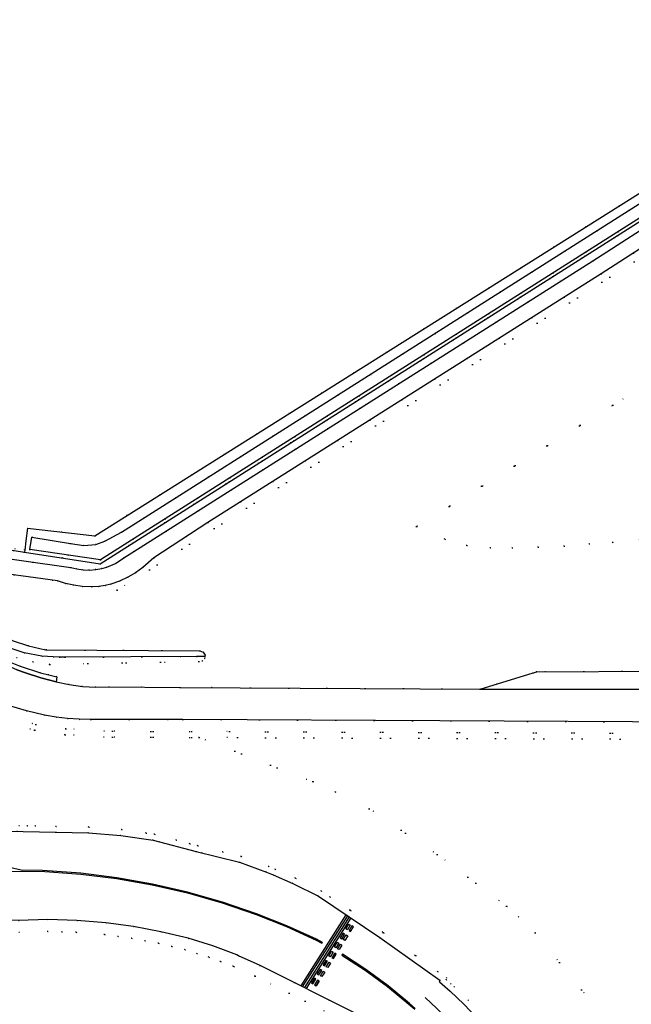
# Model space of a CAD drawing. Header units: metres. Extents: x 174791 to 179073, y 406431 to 409043.
# Tile 310 of 314: x 178235 to 178338, y 408444 to 408610. Entities that reach past the tile are written whole.
import ezdxf

# ---------------------------------------------------------------- set-up
doc = ezdxf.new("R2010")
doc.units = ezdxf.units.M
doc.linetypes.add('DOT', pattern=[6.35, 0, -6.35])
for name, color, linetype in [('scheiding_hek', 254, 'Continuous'), ('terreindeelbegroeid', 254, 'DOT'), ('terreindeelonbegroeid', 254, 'DOT'), ('waterdeel', 254, 'Continuous'), ('wegdeel_rijbaan', 254, 'Continuous'), ('wegdeel_rolbaan', 254, 'Continuous'), ('weginrichtingselement_markering_vliegtuigverharding', 254, 'Continuous'), ('weginrichtingselement_voeg_vliegtuigverharding', 254, 'Continuous')]:
    doc.layers.add(name, color=color, linetype=linetype)

msp = doc.modelspace()

# ---------------------------------------------------------------- linework, layer by layer
at = {"layer": 'scheiding_hek'}
for p, q in [((178235.923, 408524.35), (178235.678, 408522.226)), ((178214.419, 408523.534), (178235.459, 408520.326)), ((178235.678, 408522.226), (178235.496, 408520.65)), ((178235.496, 408520.65), (178235.459, 408520.326))]:
    msp.add_line(p, q, dxfattribs=at)
for points in [[(178235.923, 408524.35, 0), (178247.291, 408523.085, 0), (178358.215, 408592.845, 0), (178375.24, 408705.056, 0)], [(178235.459, 408520.326, 0), (178248.182, 408518.375, 0), (178362.031, 408590.563, 0)]]:
    msp.add_polyline3d(points, dxfattribs=at)
at = {"layer": 'terreindeelbegroeid'}
for points in [[(178246.717, 408514.487, 0), (178247.98, 408514.55, 0), (178249.001, 408514.693, 0), (178250.003, 408514.935, 0), (178251.455, 408515.449, 0), (178252.85, 408516.1, 0), (178254.155, 408516.843, 0), (178255.387, 408517.702, 0), (178257.22, 408519.34, 0), (178266.34, 408525.32, 0), (178332.561, 408567.188, 0), (178346.263, 408575.993, 0), (178357.399, 408582.92, 0), (178404.46, 408612.917, 0), (178444.67, 408638.507, 0), (178483.69, 408663.38, 0), (178492.281, 408668.337, 0), (178492.61, 408667.695, 0), (178489.963, 408666.326, 0), (178487.435, 408664.749, 0), (178485.042, 408662.973, 0), (178448.358, 408639.202, 0), (178251.02, 408513.899, 0)], [(178217.506, 408516.318, 0), (178215.655, 408517.15, 0), (178215.238, 408516.659, 0), (178214.738, 408516.072, 0), (178215.847, 408514.727, 0), (178224.169, 408508.08, 0), (178226.437, 408506.35, 0), (178228.865, 408504.851, 0), (178231.428, 408503.598, 0), (178234.102, 408502.603, 0), (178236.861, 408501.875, 0), (178239.678, 408501.422, 0), (178264.802, 408501.901, 0), (178265.385, 408501.986, 0), (178265.793, 408502.412, 0), (178265.829, 408502.754, 0), (178265.854, 408502.998, 0), (178265.542, 408503.499, 0), (178264.989, 408503.702, 0), (178238.983, 408503.879, 0), (178236.132, 408504.522, 0), (178233.352, 408505.426, 0), (178230.667, 408506.582, 0), (178228.101, 408507.981, 0)]]:
    msp.add_polyline3d(points, close=True, dxfattribs=at)
for points in [[(178214.53, 408519.08, 0), (178240.98, 408515.49, 0), (178242.338, 408515.053, 0), (178243.729, 408514.738, 0), (178245.132, 408514.548, 0), (178246.717, 408514.487, 0), (178251.02, 408513.899, 0), (178448.358, 408639.202, 0)], [(178424.07, 408600.391, 0), (178334.526, 408545.06, 0), (178301.457, 408524.626, 0), (178306.224, 408522.492, 0), (178309.928, 408521.434, 0), (178313.897, 408521.037, 0), (178317.601, 408521.037, 0), (178321.967, 408521.169, 0), (178326.333, 408521.302, 0), (178330.566, 408521.698, 0), (178334.535, 408521.963, 0), (178339.033, 408522.36, 0)], [(178339.033, 408522.36, 0), (178334.535, 408521.963, 0), (178330.566, 408521.698, 0), (178326.333, 408521.302, 0), (178321.967, 408521.169, 0), (178317.601, 408521.037, 0), (178313.897, 408521.037, 0), (178309.928, 408521.434, 0), (178306.224, 408522.492, 0), (178301.457, 408524.626, 0), (178334.526, 408545.06, 0), (178424.07, 408600.391, 0)], [(178362.031, 408590.563, 0), (178248.182, 408518.375, 0), (178235.459, 408520.326, 0), (178235.923, 408524.35, 0), (178241.607, 408523.718, 0), (178247.291, 408523.085, 0), (178302.753, 408557.965, 0), (178358.215, 408592.845, 0)], [(178359.057, 408591.688, 0), (178251.759, 408523.662, 0), (178248.972, 408522.157, 0), (178247.478, 408521.594, 0), (178245.449, 408521.445, 0), (178243.175, 408521.783, 0), (178236.653, 408522.844, 0), (178236.32, 408520.784, 0), (178248.215, 408519.027, 0), (178361.408, 408590.754, 0)], [(178344.88, 408578.18, 0), (178331.17, 408569.37, 0), (178291.96, 408544.58, 0), (178252.15, 408519.34, 0), (178250.788, 408518.406, 0), (178249.285, 408517.763, 0), (178248.48, 408517.55, 0), (178247.429, 408517.376, 0), (178246.366, 408517.306, 0), (178245.311, 408517.34, 0), (178244.265, 408517.478, 0), (178243.22, 408517.72, 0), (178219.02, 408521.18, 0), (178215.647, 408521.5, 0), (178212.906, 408521.597, 0), (178214.419, 408523.534, 0), (178235.459, 408520.326, 0), (178248.182, 408518.375, 0), (178362.031, 408590.563, 0)], [(178232.53, 408504.336, 0), (178235.391, 408503.373, 0), (178238.352, 408502.795, 0), (178240.29, 408502.678, 0), (178241.29, 408502.617, 0), (178241.36, 408502.613, 0), (178242.3, 408502.619, 0), (178264.398, 408502.748, 0), (178265.829, 408502.754, 0), (178265.793, 408502.412, 0), (178265.385, 408501.986, 0), (178264.802, 408501.901, 0), (178239.678, 408501.422, 0), (178236.861, 408501.875, 0), (178234.102, 408502.603, 0)], [(178342.551, 408500.301, 0), (178321.712, 408500.181, 0), (178321.12, 408500, 0), (178312.181, 408497.265, 0), (178261.673, 408497.542, 0), (178249.717, 408497.628, 0), (178247.456, 408497.588, 0), (178245.199, 408497.716, 0), (178242.957, 408498.011, 0), (178240.744, 408498.471, 0), (178240.871, 408499.339, 0), (178239.508, 408499.649, 0), (178238.155, 408500, 0), (178234.684, 408501.107, 0), (178231.312, 408502.486, 0)], [(178232.763, 408494.507, 0), (178235.771, 408493.616, 0), (178238.823, 408492.891, 0), (178240.753, 408492.543, 0), (178242.7, 408492.302, 0), (178244.657, 408492.168, 0), (178246.618, 408492.142, 0), (178262.09, 408492.147, 0), (178348.705, 408491.663, 0)], [(178230.173, 408492.463, 0), (178237.095, 408490.348, 0), (178237.168, 408490.331, 0), (178242.262, 408489.585, 0), (178242.308, 408489.581, 0), (178250.233, 408489.166, 0), (178250.257, 408489.165, 0), (178263.537, 408489.117, 0), (178264.841, 408489.112, 0), (178283.994, 408481.685, 0), (178287.771, 408479.968, 0), (178293.506, 408477.124, 0), (178304.962, 408469.431, 0), (178316.629, 408460.705, 0), (178318.644, 408458.922, 0), (178321.464, 408456.225, 0), (178333.34, 408441.624, 0)], [(178353.454, 408488.79, 0), (178264.841, 408489.112, 0), (178263.537, 408489.117, 0), (178250.257, 408489.165, 0), (178250.233, 408489.166, 0), (178242.308, 408489.581, 0), (178242.262, 408489.585, 0), (178237.168, 408490.331, 0), (178237.095, 408490.348, 0), (178230.173, 408492.463, 0)], [(178353.44, 408489.79, 0), (178263.541, 408490.117, 0), (178250.285, 408490.165, 0), (178250.261, 408490.165, 0), (178242.383, 408490.578, 0), (178237.351, 408491.315, 0), (178230.504, 408493.407, 0)], [(178230.504, 408493.407, 0), (178237.351, 408491.315, 0), (178242.383, 408490.578, 0), (178250.261, 408490.165, 0), (178250.285, 408490.165, 0), (178263.541, 408490.117, 0), (178353.44, 408489.79, 0)], [(178333.34, 408441.624, 0), (178321.464, 408456.225, 0), (178318.644, 408458.922, 0), (178316.629, 408460.705, 0), (178304.962, 408469.431, 0), (178293.506, 408477.124, 0), (178287.771, 408479.968, 0), (178283.994, 408481.685, 0), (178264.841, 408489.112, 0), (178353.454, 408488.79, 0)], [(178312.408, 408442.554, 0), (178310.158, 408444.899, 0), (178307.808, 408447.145, 0), (178307.251, 408447.638, 0), (178306.452, 408448.346, 0), (178306.515, 408448.666, 0), (178305.014, 408449.736, 0), (178301.3, 408452.387, 0), (178295.852, 408456.275, 0), (178290.283, 408460.015, 0), (178286.889, 408462.295, 0), (178285.458, 408463.256, 0), (178281.091, 408465.421, 0), (178281.053, 408465.44, 0), (178277.697, 408466.883, 0), (178276.571, 408467.367, 0), (178271.96, 408469.057, 0), (178271.89, 408469.074, 0), (178268.806, 408469.837, 0), (178264.618, 408470.874, 0), (178263.283, 408471.231, 0), (178261.023, 408471.833, 0), (178257.321, 408472.82, 0), (178255.922, 408473.016, 0), (178251.793, 408473.596, 0), (178246.261, 408474.038, 0), (178240.742, 408474.147, 0), (178237.253, 408474.222, 0), (178235.919, 408474.25, 0), (178234.487, 408474.281, 0)], [(178234.487, 408474.281, 0), (178235.919, 408474.25, 0), (178237.253, 408474.222, 0), (178240.742, 408474.147, 0), (178246.261, 408474.038, 0), (178251.793, 408473.596, 0), (178255.922, 408473.016, 0), (178257.321, 408472.82, 0), (178261.023, 408471.833, 0), (178263.283, 408471.231, 0), (178264.618, 408470.874, 0), (178268.806, 408469.837, 0), (178271.89, 408469.074, 0), (178271.96, 408469.057, 0), (178276.571, 408467.367, 0), (178277.697, 408466.883, 0), (178281.053, 408465.44, 0), (178281.091, 408465.421, 0), (178285.458, 408463.256, 0), (178286.889, 408462.295, 0), (178290.283, 408460.015, 0), (178295.852, 408456.275, 0), (178301.3, 408452.387, 0), (178305.014, 408449.736, 0), (178306.515, 408448.666, 0), (178306.452, 408448.346, 0), (178307.251, 408447.638, 0), (178307.808, 408447.145, 0), (178310.158, 408444.899, 0), (178312.408, 408442.554, 0)], [(178311.674, 408441.874, 0), (178309.451, 408444.191, 0), (178307.131, 408446.409, 0), (178305.36, 408447.977, 0), (178305.409, 408448.226, 0), (178295.283, 408455.453, 0), (178284.955, 408462.389, 0), (178280.633, 408464.532, 0), (178277.302, 408465.964, 0), (178276.201, 408466.437, 0), (178271.671, 408468.098, 0), (178271.65, 408468.103, 0), (178264.369, 408469.906, 0), (178257.122, 408471.838, 0), (178251.684, 408472.602, 0), (178246.211, 408473.039, 0), (178240.721, 408473.147, 0), (178232.471, 408473.324, 0)], [(178234.451, 408458.315, 0), (178239.348, 408458.441, 0), (178244.245, 408458.305, 0), (178249.127, 408457.908, 0), (178253.796, 408457.281, 0), (178258.426, 408456.416, 0), (178263.006, 408455.314, 0), (178267.129, 408454.019, 0), (178271.174, 408452.496, 0), (178271.507, 408452.349, 0), (178275.127, 408450.749, 0), (178291.221, 408442.647, 0)], [(178234.474, 408456.315, 0), (178239.346, 408456.44, 0), (178241.741, 408456.374, 0), (178244.136, 408456.307, 0), (178248.913, 408455.919, 0), (178251.196, 408455.612, 0), (178253.479, 408455.306, 0), (178255.744, 408454.882, 0), (178258.008, 408454.459, 0), (178260.24, 408453.922, 0), (178262.472, 408453.385, 0), (178264.474, 408452.756, 0), (178266.476, 408452.128, 0), (178268.446, 408451.386, 0), (178270.558, 408450.582, 0), (178270.728, 408450.517, 0), (178270.724, 408450.508, 0), (178274.273, 408448.94, 0), (178288.467, 408441.794, 0)], [(178288.467, 408441.794, 0), (178274.273, 408448.94, 0), (178270.724, 408450.508, 0), (178270.728, 408450.517, 0), (178270.558, 408450.582, 0), (178268.446, 408451.386, 0), (178266.476, 408452.128, 0), (178264.474, 408452.756, 0), (178262.472, 408453.385, 0), (178260.24, 408453.922, 0), (178258.008, 408454.459, 0), (178255.744, 408454.882, 0), (178253.479, 408455.306, 0), (178251.196, 408455.612, 0), (178248.913, 408455.919, 0), (178244.136, 408456.307, 0), (178241.741, 408456.374, 0), (178239.346, 408456.44, 0), (178234.474, 408456.315, 0)]]:
    msp.add_polyline3d(points, dxfattribs=at)
at = {"layer": 'terreindeelonbegroeid'}
msp.add_polyline3d([(178214.65, 408523.83, 0), (178235.429, 408520.66, 0), (178235.678, 408522.226, 0), (178235.496, 408520.65, 0), (178235.459, 408520.326, 0), (178214.419, 408523.534, 0)], close=True, dxfattribs=at)
at = {"layer": 'waterdeel'}
msp.add_polyline3d([(178217.506, 408516.318, 0), (178228.101, 408507.981, 0), (178230.667, 408506.582, 0), (178233.352, 408505.426, 0), (178236.132, 408504.522, 0), (178238.983, 408503.879, 0), (178264.989, 408503.702, 0), (178265.542, 408503.499, 0), (178265.854, 408502.998, 0), (178265.829, 408502.754, 0), (178264.398, 408502.748, 0), (178242.3, 408502.619, 0), (178241.36, 408502.613, 0), (178241.29, 408502.617, 0), (178240.29, 408502.678, 0), (178238.352, 408502.795, 0), (178235.391, 408503.373, 0), (178232.53, 408504.336, 0), (178229.822, 408505.668, 0), (178227.318, 408507.343, 0), (178215.453, 408516.469, 0), (178215.238, 408516.659, 0), (178215.655, 408517.15, 0)], close=True, dxfattribs=at)
at = {"layer": 'wegdeel_rijbaan'}
for points in [[(178379.808, 408710.692, 0), (178379.276, 408707.988, 0), (178378.732, 408704.415, 0), (178361.807, 408593.373, 0), (178361.408, 408590.754, 0), (178248.215, 408519.027, 0), (178236.32, 408520.784, 0), (178236.653, 408522.844, 0), (178243.175, 408521.783, 0), (178245.449, 408521.445, 0), (178247.478, 408521.594, 0), (178248.972, 408522.157, 0), (178251.759, 408523.662, 0), (178359.057, 408591.688, 0), (178359.253, 408591.826, 0), (178359.417, 408592.001, 0), (178359.55, 408592.223, 0), (178359.632, 408592.469, 0), (178376.721, 408704.83, 0), (178377.249, 408708.302, 0), (178377.367, 408709.205, 0), (178377.509, 408710.292, 0), (178377.601, 408710.995, 0), (178378.705, 408710.844, 0)], [(178240.744, 408498.471, 0), (178238.161, 408499.175, 0), (178235.614, 408500, 0), (178234.172, 408500.527, 0), (178232.745, 408501.093, 0), (178228.507, 408503.009, 0), (178224.408, 408505.206, 0), (178224.947, 408506.023, 0), (178228.059, 408504.129, 0), (178231.312, 408502.486, 0), (178234.684, 408501.107, 0), (178238.155, 408500, 0), (178239.508, 408499.649, 0), (178240.871, 408499.339, 0)], [(178352.894, 408497.231, 0), (178352.387, 408497.206, 0), (178312.181, 408497.265, 0), (178321.12, 408500, 0), (178321.712, 408500.181, 0), (178342.551, 408500.301, 0), (178343.565, 408500, 0)]]:
    msp.add_polyline3d(points, close=True, dxfattribs=at)
for points in [[(178219.02, 408521.18, 0), (178243.22, 408517.72, 0), (178244.265, 408517.478, 0), (178245.311, 408517.34, 0), (178246.366, 408517.306, 0), (178247.429, 408517.376, 0), (178248.48, 408517.55, 0), (178249.285, 408517.763, 0), (178250.788, 408518.406, 0), (178252.15, 408519.34, 0), (178291.96, 408544.58, 0), (178331.17, 408569.37, 0), (178344.88, 408578.18, 0)], [(178346.263, 408575.993, 0), (178332.561, 408567.188, 0), (178266.34, 408525.32, 0), (178257.22, 408519.34, 0), (178255.387, 408517.702, 0), (178254.155, 408516.843, 0), (178252.85, 408516.1, 0), (178251.455, 408515.449, 0), (178250.003, 408514.935, 0), (178249.001, 408514.693, 0), (178247.98, 408514.55, 0), (178246.717, 408514.487, 0), (178245.132, 408514.548, 0), (178243.729, 408514.738, 0), (178242.338, 408515.053, 0), (178240.98, 408515.49, 0), (178214.53, 408519.08, 0)], [(178234.172, 408500.527, 0), (178235.614, 408500, 0), (178238.161, 408499.175, 0), (178240.744, 408498.471, 0), (178242.957, 408498.011, 0), (178245.199, 408497.716, 0), (178247.456, 408497.588, 0), (178249.717, 408497.628, 0), (178261.673, 408497.542, 0), (178312.181, 408497.265, 0), (178352.387, 408497.206, 0)], [(178348.705, 408491.663, 0), (178262.09, 408492.147, 0), (178246.618, 408492.142, 0), (178244.657, 408492.168, 0), (178242.7, 408492.302, 0), (178240.753, 408492.543, 0), (178238.823, 408492.891, 0), (178235.771, 408493.616, 0), (178232.763, 408494.507, 0)]]:
    msp.add_polyline3d(points, dxfattribs=at)
at = {"layer": 'wegdeel_rolbaan'}
for points in [[(178049.746, 408473.819, 0), (178074.623, 408473.722, 0), (178118.207, 408473.733, 0), (178119.064, 408473.693, 0), (178232.471, 408473.324, 0), (178240.721, 408473.147, 0), (178246.211, 408473.039, 0), (178251.684, 408472.602, 0), (178257.122, 408471.838, 0), (178264.369, 408469.906, 0), (178271.65, 408468.103, 0), (178271.671, 408468.098, 0), (178276.201, 408466.437, 0), (178277.302, 408465.964, 0), (178280.633, 408464.532, 0), (178284.955, 408462.389, 0), (178295.283, 408455.453, 0), (178305.409, 408448.226, 0), (178305.36, 408447.977, 0), (178307.131, 408446.409, 0), (178309.451, 408444.191, 0), (178311.674, 408441.874, 0)], [(178291.221, 408442.647, 0), (178275.127, 408450.749, 0), (178271.507, 408452.349, 0), (178271.174, 408452.496, 0), (178267.129, 408454.019, 0), (178263.006, 408455.314, 0), (178258.426, 408456.416, 0), (178253.796, 408457.281, 0), (178249.127, 408457.908, 0), (178244.245, 408458.305, 0), (178239.348, 408458.441, 0), (178234.451, 408458.315, 0), (178211.433, 408458.372, 0), (178186.889, 408458.471, 0), (178161.694, 408458.564, 0), (178142.348, 408458.674, 0), (178136.475, 408458.708, 0), (178122.333, 408458.75, 0), (178111.507, 408458.782, 0), (178086.253, 408458.812, 0), (178061.406, 408458.913, 0)]]:
    msp.add_polyline3d(points, dxfattribs=at)
at = {"layer": 'weginrichtingselement_markering_vliegtuigverharding'}
for p, q in [((178282.015, 408447.282), (178289.632, 408459.248)), ((178282.284, 408447.146), (178289.881, 408459.081)), ((178290.126, 408458.917), (178282.586, 408446.994)), ((178290.375, 408458.749), (178282.855, 408446.859)), ((178289.889, 408455.702), (178289.385, 408454.928)), ((178289.889, 408455.702), (178289.385, 408454.928)), ((178286.98, 408451.118), (178286.502, 408450.364)), ((178285.04, 408448.079), (178284.561, 408447.316))]:
    msp.add_line(p, q, dxfattribs=at)
for points in [[(178238.461, 408466.73, 0), (178238.458, 408466.73, 0), (178234.859, 408466.752, 0), (178232.882, 408467.197, 0), (178230.99, 408467.926, 0), (178229.225, 408468.922, 0), (178227.624, 408470.166, 0), (178226.222, 408471.629, 0), (178224.513, 408473.35, 0)], [(178205.495, 408466.551, 0), (178235.095, 408466.59, 0), (178238.855, 408466.55, 0), (178244.919, 408466.108, 0), (178250.952, 408465.356, 0), (178256.939, 408464.295, 0), (178262.863, 408462.929, 0), (178268.71, 408461.261, 0), (178274.464, 408459.296, 0)], [(178274.523, 408459.434, 0), (178268.76, 408461.403, 0), (178262.905, 408463.073, 0), (178256.971, 408464.442, 0), (178250.975, 408465.504, 0), (178244.932, 408466.257, 0), (178238.461, 408466.73, 0), (178238.458, 408466.73, 0)], [(178274.464, 408459.296, 0), (178279.566, 408457.27, 0), (178284.568, 408455.01, 0), (178285.536, 408454.467, 0), (178285.61, 408454.597, 0), (178284.635, 408455.145, 0), (178279.629, 408457.406, 0), (178274.523, 408459.434, 0)], [(178290.049, 408457.692, 0), (178290.305, 408457.536, 0), (178289.828, 408456.753, 0), (178289.572, 408456.909, 0), (178290.049, 408457.692, 0)], [(178289.359, 408456.013, 0), (178289.105, 408456.173, 0), (178288.609, 408455.39, 0), (178288.863, 408455.23, 0), (178289.359, 408456.013, 0)], [(178289.385, 408454.928, 0), (178289.133, 408455.092, 0), (178289.637, 408455.866, 0), (178289.889, 408455.702, 0), (178289.385, 408454.928, 0)], [(178290.107, 408456.61, 0), (178290.361, 408456.45, 0), (178290.849, 408457.218, 0), (178290.595, 408457.378, 0), (178290.107, 408456.61, 0)], [(178288.124, 408454.642, 0), (178288.378, 408454.482, 0), (178287.894, 408453.715, 0), (178287.64, 408453.875, 0), (178288.124, 408454.642, 0)], [(178288.412, 408453.391, 0), (178288.16, 408453.555, 0), (178288.658, 408454.322, 0), (178288.91, 408454.158, 0), (178288.412, 408453.391, 0)], [(178287.416, 408452.969, 0), (178286.936, 408452.18, 0), (178286.68, 408452.336, 0), (178287.16, 408453.125, 0), (178287.416, 408452.969, 0)], [(178287.201, 408452.039, 0), (178287.453, 408451.877, 0), (178287.943, 408452.64, 0), (178287.691, 408452.802, 0), (178287.201, 408452.039, 0)], [(178301.254, 408443.484, 0), (178300.287, 408444.342, 0), (178296.672, 408447.305, 0), (178292.9, 408450.064, 0), (178288.98, 408452.61, 0), (178288.902, 408452.482, 0), (178292.814, 408449.941, 0), (178296.58, 408447.187, 0), (178300.188, 408444.229, 0), (178301.154, 408443.372, 0)], [(178286.452, 408451.428, 0), (178286.198, 408451.588, 0), (178285.719, 408450.826, 0), (178285.973, 408450.666, 0), (178286.452, 408451.428, 0)], [(178286.502, 408450.364, 0), (178286.248, 408450.524, 0), (178286.726, 408451.278, 0), (178286.98, 408451.118, 0), (178286.502, 408450.364, 0)], [(178285.489, 408449.907, 0), (178285.237, 408450.069, 0), (178284.749, 408449.311, 0), (178285.001, 408449.149, 0), (178285.489, 408449.907, 0)], [(178285.535, 408448.849, 0), (178285.281, 408449.009, 0), (178285.755, 408449.76, 0), (178286.009, 408449.6, 0), (178285.535, 408448.849, 0)], [(178284.524, 408448.414, 0), (178284.27, 408448.574, 0), (178283.772, 408447.789, 0), (178284.026, 408447.629, 0), (178284.524, 408448.414, 0)], [(178284.307, 408447.476, 0), (178284.561, 408447.316, 0), (178285.04, 408448.079, 0), (178284.786, 408448.239, 0), (178284.307, 408447.476, 0)]]:
    msp.add_polyline3d(points, dxfattribs=at)
at = {"layer": 'weginrichtingselement_voeg_vliegtuigverharding'}
msp.add_polyline3d([(178306.816, 408441.519, 0), (178304.877, 408443.473, 0), (178302.915, 408445.33, 0)], dxfattribs=at)

doc.saveas('drawing.dxf')
